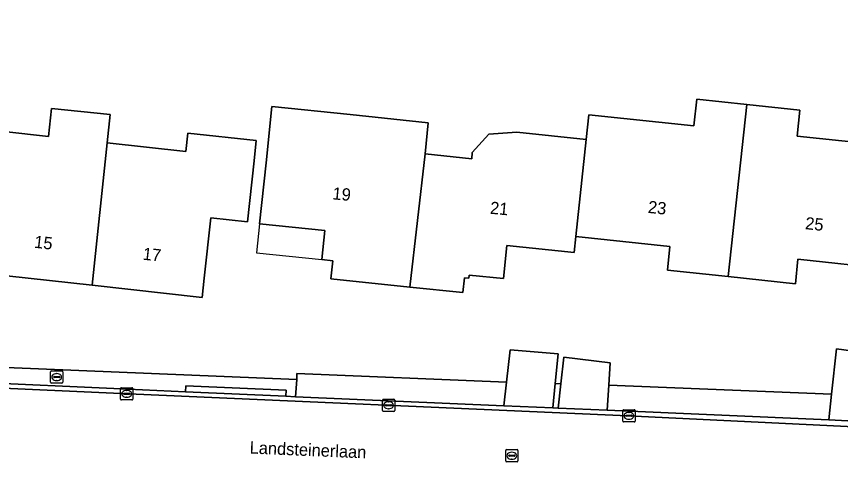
# Model space of a CAD drawing. Extents: x 162156 to 163172, y 378995 to 380779.
# Drawn here: x 162351.2 to 162418.4, y 380408 to 380444.4 of the extents above; entities that cross this region are included whole.
import ezdxf

# ---------------------------------------------------------------- set-up
doc = ezdxf.new("R2010")
doc.units = 0
for name, color, linetype in [('IMGEO_Brandkraan', 7, 'Continuous'), ('IMGEO_Erf', 7, 'Continuous'), ('IMGEO_Groenvoorziening', 7, 'Continuous'), ('IMGEO_Kolk', 7, 'Continuous'), ('IMGEO_Openbare_ruimte_label', 7, 'Continuous'), ('IMGEO_Pand', 7, 'Continuous'), ('IMGEO_Pand_nummerreeks', 7, 'Continuous'), ('IMGEO_Pand_overbouw', 7, 'Continuous'), ('IMGEO_Rijbaan_lokaal_gesloten', 7, 'Continuous'), ('IMGEO_Rioolput', 7, 'Continuous'), ('IMGEO_Voetpad_open', 7, 'Continuous')]:
    doc.layers.add(name, color=color, linetype=linetype)

msp = doc.modelspace()

# ---------------------------------------------------------------- linework, layer by layer
at = {"layer": 'IMGEO_Brandkraan'}
for p, q in [((162353.985, 380414.581), (162353.985, 380415.433)), ((162354.06, 380415.507), (162354.912, 380415.507)), ((162354.244, 380415.001), (162354.244, 380415.013)), ((162354.287, 380415.05), (162354.685, 380415.05)), ((162354.473, 380415.287), (162354.498, 380415.287)), ((162354.728, 380415.013), (162354.728, 380415.001)), ((162354.986, 380415.433), (162354.986, 380414.581)), ((162354.912, 380414.507), (162354.06, 380414.507)), ((162354.682, 380414.964), (162354.284, 380414.964)), ((162354.496, 380414.727), (162354.471, 380414.727))]:
    msp.add_line(p, q, dxfattribs=at)
for points in [[(162353.985, 380414.581), (162353.985, 380415.433)], [(162354.06, 380415.507), (162354.912, 380415.507)], [(162354.986, 380415.433), (162354.986, 380414.581)], [(162354.912, 380414.507), (162354.06, 380414.507)]]:
    msp.add_lwpolyline(points, dxfattribs=at)
for centre, radius, start, end in [((162354.062, 380415.431), 0.0765, 91.55205, 178.44795), ((162354.062, 380415.431), 0.0765, 91.55205, 178.44795), ((162354.284, 380415.01), 0.0403, 85.87752, 175.75265), ((162354.689, 380415.012), 0.0386, 1.73085, 96.63898), ((162354.91, 380415.431), 0.0765, 1.55205, 88.44795), ((162354.91, 380415.431), 0.0765, 1.55205, 88.44795), ((162354.062, 380414.583), 0.0765, 181.55205, 268.44795), ((162354.062, 380414.583), 0.0765, 181.55205, 268.44795), ((162354.281, 380415), 0.0366, 178.93798, 274.71019), ((162354.685, 380415.007), 0.043, 264.86636, 352.45326), ((162354.91, 380414.583), 0.0765, 271.55205, 358.44795), ((162354.91, 380414.583), 0.0765, 271.55205, 358.44795)]:
    msp.add_arc(centre, radius, start, end, dxfattribs=at)
for centre, major_axis, ratio, start_param, end_param in [((162354.472, 380415.007), (-0.387, 0.002), 0.722429, 4.712389, 7.853982), ((162354.497, 380415.007), (-0.39, 0.002), 0.717154, 1.570796, 4.712389)]:
    msp.add_ellipse(centre, major_axis=major_axis, ratio=ratio, start_param=start_param, end_param=end_param, dxfattribs=at)
at = {"layer": 'IMGEO_Erf'}
for points in [[(162338.487, 380416.274), (162374.063, 380414.801), (162374.064, 380415.292), (162391.176, 380414.602), (162391.48, 380417.235), (162395.391, 380416.901), (162395.142, 380414.475), (162395.612, 380414.46), (162395.861, 380416.623), (162399.632, 380416.174), (162399.509, 380414.336), (162417.691, 380413.608), (162418.08, 380417.313), (162421.672, 380416.83), (162425.078, 380416.626), (162424.841, 380413.184), (162445.895, 380412.275), (162450.873, 380411.981), (162450.992, 380415.077), (162450.558, 380415.103), (162452.698, 380468.838)], [(162422.473, 380423.816), (162414.943, 380424.607), (162414.734, 380422.62), (162409.243, 380423.197), (162404.303, 380423.716), (162404.507, 380425.662), (162396.83, 380426.468), (162396.693, 380425.167), (162391.212, 380425.742), (162390.928, 380423.036), (162388.14, 380423.329), (162388.113, 380423.073), (162387.746, 380423.111), (162387.62, 380421.899), (162383.286, 380422.344), (162376.855, 380423.004), (162377.012, 380424.495), (162376.116, 380424.589), (162376.364, 380426.951), (162371.036, 380427.511), (162371.558, 380432.484), (162372.041, 380437.077), (162378.409, 380436.408), (162384.793, 380435.737), (162384.528, 380433.211), (162388.332, 380432.812), (162388.384, 380433.308), (162389.719, 380434.804), (162392.021, 380434.972), (162397.684, 380434.377), (162397.895, 380436.387), (162406.457, 380435.488), (162406.686, 380437.664), (162410.765, 380437.235), (162415.108, 380436.779), (162414.886, 380434.661), (162423.481, 380433.758)], [(162350.176, 380435.024), (162353.822, 380434.622), (162354.06, 380436.909), (162358.832, 380436.413), (162358.591, 380434.097), (162365.008, 380433.39), (162365.174, 380434.9), (162370.765, 380434.284), (162370.583, 380432.635), (162370.036, 380427.665), (162367.059, 380427.993), (162366.516, 380423.067), (162366.344, 380421.507), (162357.384, 380422.494), (162348.641, 380423.458)]]:
    msp.add_lwpolyline(points, dxfattribs=at)
at = {"layer": 'IMGEO_Groenvoorziening'}
for points in [[(162390.952, 380412.667), (162391.176, 380414.602), (162374.064, 380415.292), (162374.063, 380414.801), (162373.968, 380413.4)], [(162395.612, 380414.46), (162395.142, 380414.475), (162394.939, 380412.495), (162395.383, 380412.476)], [(162417.472, 380411.523), (162417.691, 380413.608), (162399.509, 380414.336), (162399.373, 380412.304)]]:
    msp.add_lwpolyline(points, close=True, dxfattribs=at)
at = {"layer": 'IMGEO_Kolk'}
for p, q in [((162359.695, 380413.213), (162359.695, 380414.065)), ((162359.77, 380414.139), (162360.622, 380414.139)), ((162359.997, 380413.682), (162360.395, 380413.682)), ((162360.183, 380413.919), (162360.208, 380413.919)), ((162360.696, 380414.065), (162360.696, 380413.213)), ((162360.622, 380413.139), (162359.77, 380413.139)), ((162359.954, 380413.633), (162359.954, 380413.645)), ((162360.392, 380413.596), (162359.994, 380413.596)), ((162360.206, 380413.359), (162360.181, 380413.359)), ((162360.438, 380413.645), (162360.438, 380413.633)), ((162381.051, 380412.28), (162381.051, 380413.132)), ((162381.126, 380413.206), (162381.978, 380413.206)), ((162381.539, 380412.986), (162381.564, 380412.986)), ((162382.052, 380413.132), (162382.052, 380412.28)), ((162381.31, 380412.7), (162381.31, 380412.712)), ((162381.748, 380412.663), (162381.35, 380412.663)), ((162381.353, 380412.749), (162381.751, 380412.749)), ((162381.562, 380412.426), (162381.537, 380412.426)), ((162381.794, 380412.712), (162381.794, 380412.7)), ((162400.729, 380412.348), (162401.581, 380412.348)), ((162381.978, 380412.206), (162381.126, 380412.206)), ((162400.654, 380411.422), (162400.654, 380412.274)), ((162400.913, 380411.842), (162400.913, 380411.854)), ((162401.351, 380411.805), (162400.953, 380411.805)), ((162400.956, 380411.891), (162401.354, 380411.891)), ((162401.142, 380412.128), (162401.167, 380412.128)), ((162401.397, 380411.854), (162401.397, 380411.842)), ((162401.655, 380412.274), (162401.655, 380411.422)), ((162401.581, 380411.348), (162400.729, 380411.348)), ((162401.165, 380411.568), (162401.14, 380411.568))]:
    msp.add_line(p, q, dxfattribs=at)
for points in [[(162359.695, 380413.213), (162359.695, 380414.065)], [(162359.77, 380414.139), (162360.622, 380414.139)], [(162360.696, 380414.065), (162360.696, 380413.213)], [(162360.622, 380413.139), (162359.77, 380413.139)], [(162381.051, 380412.28), (162381.051, 380413.132)], [(162381.126, 380413.206), (162381.978, 380413.206)], [(162382.052, 380413.132), (162382.052, 380412.28)], [(162400.729, 380412.348), (162401.581, 380412.348)], [(162381.978, 380412.206), (162381.126, 380412.206)], [(162400.654, 380411.422), (162400.654, 380412.274)], [(162401.655, 380412.274), (162401.655, 380411.422)], [(162401.581, 380411.348), (162400.729, 380411.348)]]:
    msp.add_lwpolyline(points, dxfattribs=at)
for centre, radius, start, end in [((162359.772, 380414.063), 0.0765, 91.55205, 178.44795), ((162359.772, 380414.063), 0.0765, 91.55205, 178.44795), ((162359.994, 380413.642), 0.0403, 85.87752, 175.75265), ((162360.399, 380413.644), 0.0386, 1.73085, 96.63898), ((162360.62, 380414.063), 0.0765, 1.55205, 88.44795), ((162360.62, 380414.063), 0.0765, 1.55205, 88.44795), ((162359.772, 380413.215), 0.0765, 181.55205, 268.44795), ((162359.772, 380413.215), 0.0765, 181.55205, 268.44795), ((162359.991, 380413.632), 0.0366, 178.93798, 274.71019), ((162360.395, 380413.639), 0.043, 264.86636, 352.45326), ((162360.62, 380413.215), 0.0765, 271.55205, 358.44795), ((162360.62, 380413.215), 0.0765, 271.55205, 358.44795), ((162381.128, 380413.13), 0.0765, 91.55205, 178.44795), ((162381.128, 380413.13), 0.0765, 91.55205, 178.44795), ((162381.976, 380413.13), 0.0765, 1.55205, 88.44795), ((162381.976, 380413.13), 0.0765, 1.55205, 88.44795), ((162381.35, 380412.709), 0.0403, 85.87752, 175.75265), ((162381.347, 380412.699), 0.0366, 178.93798, 274.71019), ((162381.751, 380412.706), 0.043, 264.86636, 352.45326), ((162381.755, 380412.711), 0.0386, 1.73085, 96.63898), ((162400.731, 380412.272), 0.0765, 91.55205, 178.44795), ((162400.731, 380412.272), 0.0765, 91.55205, 178.44795), ((162401.579, 380412.272), 0.0765, 1.55205, 88.44795), ((162401.579, 380412.272), 0.0765, 1.55205, 88.44795), ((162381.128, 380412.282), 0.0765, 181.55205, 268.44795), ((162381.128, 380412.282), 0.0765, 181.55205, 268.44795), ((162381.976, 380412.282), 0.0765, 271.55205, 358.44795), ((162381.976, 380412.282), 0.0765, 271.55205, 358.44795), ((162400.953, 380411.851), 0.0403, 85.87752, 175.75265), ((162400.95, 380411.841), 0.0366, 178.93798, 274.71019), ((162401.354, 380411.848), 0.043, 264.86636, 352.45326), ((162401.358, 380411.853), 0.0386, 1.73085, 96.63898), ((162400.731, 380411.424), 0.0765, 181.55205, 268.44795), ((162400.731, 380411.424), 0.0765, 181.55205, 268.44795), ((162401.579, 380411.424), 0.0765, 271.55205, 358.44795), ((162401.579, 380411.424), 0.0765, 271.55205, 358.44795)]:
    msp.add_arc(centre, radius, start, end, dxfattribs=at)
for centre, major_axis, ratio, start_param, end_param in [((162360.182, 380413.639), (-0.387, 0.002), 0.722429, 4.712389, 7.853982), ((162360.207, 380413.639), (-0.39, 0.002), 0.717154, 1.570796, 4.712389), ((162381.538, 380412.706), (-0.387, 0.002), 0.722429, 4.712389, 7.853982), ((162381.563, 380412.706), (-0.39, 0.002), 0.717154, 1.570796, 4.712389), ((162401.141, 380411.848), (-0.387, 0.002), 0.722429, 4.712389, 7.853982), ((162401.166, 380411.848), (-0.39, 0.002), 0.717154, 1.570796, 4.712389)]:
    msp.add_ellipse(centre, major_axis=major_axis, ratio=ratio, start_param=start_param, end_param=end_param, dxfattribs=at)
at = {"layer": 'IMGEO_Pand'}
for points in [[(162358.591, 380434.097), (162358.832, 380436.413), (162354.06, 380436.909), (162353.822, 380434.622), (162350.176, 380435.024), (162350.326, 380436.384), (162347.257, 380436.722), (162347.528, 380439.181), (162342.314, 380439.755), (162341.782, 380434.926), (162341.232, 380429.647), (162345.253, 380429.204), (162345.371, 380430.274), (162349.344, 380429.836), (162348.807, 380424.963), (162348.641, 380423.458), (162357.384, 380422.494)], [(162397.684, 380434.377), (162396.83, 380426.468), (162404.507, 380425.662), (162404.303, 380423.716), (162409.243, 380423.197), (162410.765, 380437.235), (162406.686, 380437.664), (162406.457, 380435.488), (162397.895, 380436.387)], [(162423.481, 380433.758), (162414.886, 380434.661), (162415.108, 380436.779), (162410.765, 380437.235), (162409.243, 380423.197), (162414.734, 380422.62), (162414.943, 380424.607), (162422.473, 380423.816), (162422.532, 380424.381), (162422.857, 380427.473)], [(162383.286, 380422.344), (162384.528, 380433.211), (162384.793, 380435.737), (162378.409, 380436.408), (162372.041, 380437.077), (162371.558, 380432.484), (162371.036, 380427.511), (162376.364, 380426.951), (162376.116, 380424.589), (162377.012, 380424.495), (162376.855, 380423.004)], [(162358.591, 380434.097), (162357.384, 380422.494), (162366.344, 380421.507), (162366.516, 380423.067), (162367.059, 380427.993), (162370.036, 380427.665), (162370.583, 380432.635), (162370.765, 380434.284), (162365.174, 380434.9), (162365.008, 380433.39)], [(162397.684, 380434.377), (162392.021, 380434.972), (162389.719, 380434.804), (162388.384, 380433.308), (162388.332, 380432.812), (162384.528, 380433.211), (162383.286, 380422.344), (162387.62, 380421.899), (162387.746, 380423.111), (162388.113, 380423.073), (162388.14, 380423.329), (162390.928, 380423.036), (162391.212, 380425.742), (162396.693, 380425.167), (162396.83, 380426.468)]]:
    msp.add_lwpolyline(points, close=True, dxfattribs=at)
at = {"layer": 'IMGEO_Pand_overbouw'}
msp.add_lwpolyline([(162376.364, 380426.951), (162371.036, 380427.511), (162370.788, 380425.148), (162376.116, 380424.589)], close=True, dxfattribs=at)
at = {"layer": 'IMGEO_Rijbaan_lokaal_gesloten'}
msp.add_lwpolyline([(162338.698, 380407.659), (162358.725, 380406.8), (162401.879, 380404.979), (162422.859, 380404.132), (162442.493, 380403.083), (162449.884, 380402.368), (162459.408, 380401.551), (162478.597, 380398.952), (162500, 380396.023), (162509.495, 380394.723), (162521.145, 380393.198), (162522.1, 380400.031), (162500, 380403.006), (162458.711, 380408.563), (162457.772, 380408.665), (162450.751, 380409.341), (162448.628, 380409.546), (162401.068, 380411.851), (162359.121, 380413.685), (162338.699, 380414.62)], dxfattribs=at)
msp.add_lwpolyline([(162450.786, 380409.707), (162449.329, 380409.791), (162445.612, 380410.005), (162442.244, 380410.187), (162424.699, 380411.133), (162417.472, 380411.523), (162399.373, 380412.304), (162395.383, 380412.476), (162394.939, 380412.495), (162390.952, 380412.667), (162373.968, 380413.4), (162373.168, 380413.436), (162365.002, 380413.802), (162359.138, 380414.065), (162348.33, 380414.56), (162338.716, 380415), (162338.699, 380414.62), (162359.121, 380413.685), (162401.068, 380411.851), (162448.628, 380409.546), (162450.751, 380409.341)], close=True, dxfattribs=at)
at = {"layer": 'IMGEO_Rioolput'}
for p, q in [((162391.108, 380408.167), (162391.108, 380409.019)), ((162391.183, 380409.093), (162392.035, 380409.093)), ((162392.109, 380409.019), (162392.109, 380408.167)), ((162391.367, 380408.587), (162391.367, 380408.599)), ((162391.805, 380408.55), (162391.407, 380408.55)), ((162391.41, 380408.636), (162391.808, 380408.636)), ((162391.619, 380408.313), (162391.594, 380408.313)), ((162391.596, 380408.873), (162391.621, 380408.873)), ((162391.851, 380408.599), (162391.851, 380408.587)), ((162392.035, 380408.093), (162391.183, 380408.093))]:
    msp.add_line(p, q, dxfattribs=at)
for points in [[(162391.108, 380408.167), (162391.108, 380409.019)], [(162391.183, 380409.093), (162392.035, 380409.093)], [(162392.109, 380409.019), (162392.109, 380408.167)], [(162392.035, 380408.093), (162391.183, 380408.093)]]:
    msp.add_lwpolyline(points, dxfattribs=at)
for centre, radius, start, end in [((162391.185, 380409.017), 0.0765, 91.55205, 178.44795), ((162391.185, 380409.017), 0.0765, 91.55205, 178.44795), ((162392.033, 380409.017), 0.0765, 1.55205, 88.44795), ((162392.033, 380409.017), 0.0765, 1.55205, 88.44795), ((162391.407, 380408.596), 0.0403, 85.87752, 175.75265), ((162391.404, 380408.586), 0.0366, 178.93798, 274.71019), ((162391.808, 380408.593), 0.043, 264.86636, 352.45326), ((162391.812, 380408.598), 0.0386, 1.73085, 96.63898), ((162391.185, 380408.169), 0.0765, 181.55205, 268.44795), ((162391.185, 380408.169), 0.0765, 181.55205, 268.44795), ((162392.033, 380408.169), 0.0765, 271.55205, 358.44795), ((162392.033, 380408.169), 0.0765, 271.55205, 358.44795)]:
    msp.add_arc(centre, radius, start, end, dxfattribs=at)
for centre, major_axis, ratio, start_param, end_param in [((162391.595, 380408.593), (-0.387, 0.002), 0.722429, 4.712389, 7.853982), ((162391.62, 380408.593), (-0.39, 0.002), 0.717154, 1.570796, 4.712389)]:
    msp.add_ellipse(centre, major_axis=major_axis, ratio=ratio, start_param=start_param, end_param=end_param, dxfattribs=at)
at = {"layer": 'IMGEO_Voetpad_open'}
for points in [[(162395.391, 380416.901), (162391.48, 380417.235), (162391.176, 380414.602), (162390.952, 380412.667), (162394.939, 380412.495), (162395.142, 380414.475)], [(162417.472, 380411.523), (162424.699, 380411.133), (162424.841, 380413.184), (162425.078, 380416.626), (162421.672, 380416.83), (162418.08, 380417.313), (162417.691, 380413.608)], [(162399.509, 380414.336), (162399.632, 380416.174), (162395.861, 380416.623), (162395.612, 380414.46), (162395.383, 380412.476), (162399.373, 380412.304)], [(162365.002, 380413.802), (162373.168, 380413.436), (162373.192, 380413.935), (162365.026, 380414.301)]]:
    msp.add_lwpolyline(points, close=True, dxfattribs=at)
msp.add_lwpolyline([(162338.716, 380415), (162338.741, 380415.499), (162348.355, 380415.059), (162348.33, 380414.56), (162359.138, 380414.065), (162365.002, 380413.802), (162365.026, 380414.301), (162373.192, 380413.935), (162373.168, 380413.436), (162373.968, 380413.4), (162374.063, 380414.801), (162338.487, 380416.274)], dxfattribs=at)

# ---------------------------------------------------------------- texts
at = {"layer": 'IMGEO_Openbare_ruimte_label'}
msp.add_text('Landsteinerlaan', height=1, rotation=357.59259, dxfattribs=at).set_placement((162370.209, 380408.774))
at = {"layer": 'IMGEO_Pand_nummerreeks'}
for s, rotation, p in [('19', 354.78, (162376.947, 380429.501)), ('21', 354.78, (162389.798, 380428.327)), ('23', 354.09546, (162402.678, 380428.397)), ('25', 354.09546, (162415.5, 380427.071)), ('15', 353.71097, (162352.612, 380425.556)), ('17', 353.71097, (162361.464, 380424.58))]:
    msp.add_text(s, height=1, rotation=rotation, dxfattribs=at).set_placement(p)

doc.saveas('drawing.dxf')
